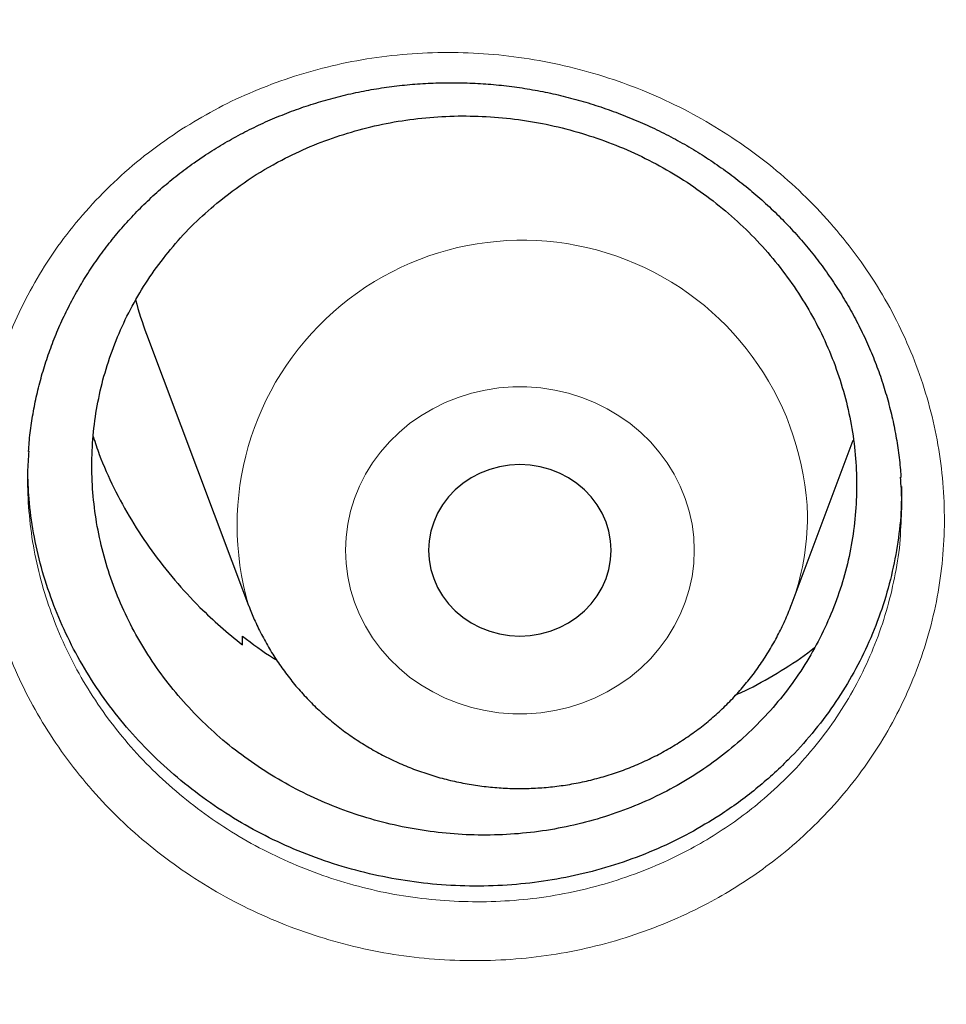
# Model space of a CAD drawing. Header units: millimetres. Extents: x 8 to 949, y 12 to 889.
# Tile 395 of 556: x 604.01 to 608.07, y 846.02 to 850.33. Entities that reach past the tile are written whole.
import ezdxf

# ---------------------------------------------------------------- set-up
doc = ezdxf.new("R2010")
doc.units = ezdxf.units.MM

msp = doc.modelspace()

# ---------------------------------------------------------------- linework, layer by layer
at = {"color": 7, "linetype": 'Continuous', "lineweight": 30}
for p, q in [((604.5657, 848.9532), (605.0127, 847.7649)), ((607.3889, 847.7649), (607.6611, 848.4885)), ((605.0127, 847.7649), (605.0136, 847.7627)), ((604.9853, 847.593), (604.9865, 847.6304))]:
    msp.add_line(p, q, dxfattribs=at)
at = {"color": 252, "linetype": 'Continuous', "lineweight": 0, "flags": 128}
msp.add_lwpolyline([(606.9645, 848.0064), (606.962, 848.0641), (606.9546, 848.1213), (606.9423, 848.1779), (606.9252, 848.2333), (606.9033, 848.2872), (606.877, 848.3394), (606.8462, 848.3893), (606.8113, 848.4368), (606.7724, 848.4815), (606.7298, 848.5231), (606.6838, 848.5614), (606.6346, 848.596), (606.5826, 848.6269), (606.5282, 848.6537), (606.4716, 848.6763), (606.4133, 848.6946), (606.3536, 848.7084), (606.2929, 848.7176), (606.2316, 848.7223), (606.1701, 848.7223), (606.1088, 848.7176), (606.0481, 848.7084), (605.9883, 848.6946), (605.93, 848.6763), (605.8734, 848.6537), (605.819, 848.6269), (605.767, 848.596), (605.7178, 848.5614), (605.6718, 848.5231), (605.6292, 848.4815), (605.5903, 848.4368), (605.5554, 848.3893), (605.5246, 848.3394), (605.4983, 848.2872), (605.4765, 848.2333), (605.4594, 848.1779), (605.4471, 848.1213), (605.4396, 848.0641), (605.4372, 848.0064), (605.4396, 847.9488), (605.4471, 847.8915), (605.4594, 847.835), (605.4765, 847.7795), (605.4983, 847.7256), (605.5246, 847.6735), (605.5554, 847.6235), (605.5903, 847.576), (605.6292, 847.5313), (605.6718, 847.4897), (605.7178, 847.4514), (605.767, 847.4168), (605.819, 847.3859), (605.8734, 847.3591), (605.93, 847.3365), (605.9883, 847.3182), (606.0481, 847.3044), (606.1088, 847.2952), (606.1701, 847.2905), (606.2316, 847.2905), (606.2929, 847.2952), (606.3536, 847.3044), (606.4133, 847.3182), (606.4716, 847.3365), (606.5282, 847.3591), (606.5826, 847.3859), (606.6346, 847.4168), (606.6838, 847.4514), (606.7298, 847.4897), (606.7724, 847.5313), (606.8113, 847.576), (606.8462, 847.6235), (606.877, 847.6735), (606.9033, 847.7256), (606.9252, 847.7795), (606.9423, 847.835), (606.9546, 847.8915), (606.962, 847.9488), (606.9645, 848.0064)], dxfattribs=at)
at = {"color": 7, "linetype": 'Continuous', "lineweight": 30, "flags": 128}
msp.add_lwpolyline([(606.6008, 848.0064), (606.5983, 848.0484), (606.5908, 848.0899), (606.5784, 848.1304), (606.5612, 848.1692), (606.5395, 848.2061), (606.5135, 848.2404), (606.4837, 848.2718), (606.4502, 848.2998), (606.4136, 848.3242), (606.3744, 848.3445), (606.3329, 848.3606), (606.2898, 848.3723), (606.2456, 848.3793), (606.2008, 848.3817), (606.156, 848.3793), (606.1118, 848.3723), (606.0687, 848.3606), (606.0273, 848.3445), (605.988, 848.3242), (605.9514, 848.2998), (605.918, 848.2718), (605.8881, 848.2404), (605.8621, 848.2061), (605.8404, 848.1692), (605.8233, 848.1304), (605.8108, 848.0899), (605.8033, 848.0484), (605.8008, 848.0064), (605.8033, 847.9644), (605.8108, 847.9229), (605.8233, 847.8825), (605.8404, 847.8436), (605.8621, 847.8068), (605.8881, 847.7724), (605.918, 847.7411), (605.9514, 847.713), (605.988, 847.6887), (606.0273, 847.6683), (606.0687, 847.6522), (606.1118, 847.6405), (606.156, 847.6335), (606.2008, 847.6311), (606.2456, 847.6335), (606.2898, 847.6405), (606.3329, 847.6522), (606.3744, 847.6683), (606.4136, 847.6887), (606.4502, 847.713), (606.4837, 847.7411), (606.5135, 847.7724), (606.5395, 847.8068), (606.5612, 847.8436), (606.5784, 847.8825), (606.5908, 847.9229), (606.5983, 847.9644), (606.6008, 848.0064)], dxfattribs=at)
at = {"color": 252, "linetype": 'Continuous', "lineweight": 0}
for centre, radius, start, end in [((606.212, 848.1155), 1.2495, 1.9682, 196.2926), ((606.3434, 848.1591), 1.1173, 339.4144, 359.9626)]:
    msp.add_arc(centre, radius, start, end, dxfattribs=at)
at = {"color": 7, "linetype": 'Continuous', "lineweight": 30}
msp.add_arc((606.0185, 849.4999), 1.5522, 194.784, 200.6225, dxfattribs=at)
at = {"color": 252, "linetype": 'Continuous', "lineweight": 0}
for points, knots in [([(628.0008, 880.2977), (627.5042, 880.2918), (626.5111, 880.2799), (625.0242, 880.1843), (623.5431, 880.0318), (622.0707, 879.8172), (620.6184, 879.544), (619.1888, 879.2136), (617.7842, 878.828), (616.3987, 878.3858), (615.0266, 877.8848), (613.6709, 877.3249), (612.3348, 876.706), (611.0291, 876.0325), (609.7561, 875.3058), (608.5258, 874.5319), (607.3398, 873.7134), (606.1995, 872.8528), (605.0998, 871.9468), (604.0365, 870.9914), (603.0124, 869.9874), (602.0305, 868.9358), (601.0988, 867.8448), (600.2192, 866.7164), (599.3982, 865.5597), (598.6363, 864.3776), (597.9338, 863.1732), (597.2873, 861.9413), (596.6947, 860.6768), (596.1581, 859.3816), (595.6798, 858.0575), (595.2641, 856.715), (594.9117, 855.3567), (594.625, 853.9933), (594.4032, 852.6277), (594.2455, 851.2627), (594.1508, 849.8925), (594.119, 848.5115), (594.1515, 847.1222), (594.2498, 845.7272), (594.4133, 844.3376), (594.6418, 842.9562), (594.933, 841.5936), (595.2851, 840.2524), (595.6962, 838.9346), (596.1675, 837.6347), (596.7015, 836.3474), (597.2982, 835.0755), (597.958, 833.822), (598.6759, 832.597), (599.4504, 831.4027), (600.2753, 830.2484), (601.1477, 829.1357), (602.065, 828.0658), (603.0306, 827.0341), (604.049, 826.0365), (605.1191, 825.0757), (606.24, 824.1545), (607.4029, 823.2804), (608.6056, 822.4551), (609.8385, 821.6849), (611.0984, 820.9701), (612.3822, 820.311), (613.6952, 819.7045), (615.043, 819.1484), (616.4236, 818.645), (617.8348, 818.1963), (619.2658, 817.8063), (620.7136, 817.4757), (622.1668, 817.2067), (623.6223, 816.9986), (625.0773, 816.8507), (626.5377, 816.7618), (628.0097, 816.7319), (629.4905, 816.7625), (630.9774, 816.8546), (632.4585, 817.008), (633.9309, 817.2224), (635.3833, 817.4957), (636.8129, 817.826), (638.2174, 818.2117), (639.6029, 818.6539), (640.975, 819.1548), (642.3307, 819.7147), (643.6668, 820.3337), (644.9726, 821.0072), (646.2455, 821.7339), (647.4758, 822.5078), (648.6618, 823.3263), (649.8022, 824.1869), (650.9018, 825.0928), (651.9652, 826.0483), (652.9893, 827.0523), (653.9712, 828.1038), (654.9028, 829.1949), (655.7825, 830.3233), (656.6035, 831.48), (657.3653, 832.662), (658.0678, 833.8665), (658.7143, 835.0983), (659.307, 836.3628), (659.8436, 837.6581), (660.3218, 838.9821), (660.7375, 840.3246), (661.0899, 841.683), (661.3766, 843.0464), (661.5984, 844.412), (661.7561, 845.777), (661.8509, 847.1471), (661.8827, 848.5281), (661.8501, 849.9175), (661.7519, 851.3124), (661.5883, 852.702), (661.3599, 854.0835), (661.0686, 855.446), (660.7165, 856.7873), (660.3054, 858.105), (659.8341, 859.4049), (659.3002, 860.6922), (658.7034, 861.9641), (658.0436, 863.2176), (657.3258, 864.4427), (656.5512, 865.637), (655.7263, 866.7912), (654.8539, 867.904), (653.9367, 868.9738), (652.971, 870.0055), (651.9526, 871.0032), (650.8825, 871.964), (649.7616, 872.8852), (648.5987, 873.7593), (647.396, 874.5845), (646.1631, 875.3548), (644.9032, 876.0696), (643.6194, 876.7287), (642.3064, 877.3352), (640.9586, 877.8912), (639.578, 878.3947), (638.1668, 878.8433), (636.7358, 879.2334), (635.288, 879.564), (633.8348, 879.8329), (632.3793, 880.0412), (630.9243, 880.1883), (629.4639, 880.2805), (628.4885, 880.292), (628.0008, 880.2977)], [0, 0, 0, 0, 0.007, 0.014, 0.021, 0.028, 0.035, 0.041875, 0.04875, 0.055625, 0.0625, 0.0695, 0.0765, 0.0835, 0.0905, 0.0975, 0.104375, 0.11125, 0.118125, 0.125, 0.132, 0.139, 0.146, 0.153, 0.16, 0.166875, 0.17375, 0.180625, 0.1875, 0.1945, 0.2015, 0.2085, 0.2155, 0.2225, 0.229375, 0.23625, 0.243125, 0.25, 0.257, 0.264, 0.271, 0.278, 0.285, 0.291875, 0.29875, 0.305625, 0.3125, 0.3195, 0.3265, 0.3335, 0.3405, 0.3475, 0.354375, 0.36125, 0.368125, 0.375, 0.382, 0.389, 0.396, 0.403, 0.41, 0.416875, 0.42375, 0.430625, 0.4375, 0.4445, 0.4515, 0.4585, 0.4655, 0.4725, 0.479375, 0.48625, 0.493125, 0.5, 0.507, 0.514, 0.521, 0.528, 0.535, 0.541875, 0.54875, 0.555625, 0.5625, 0.5695, 0.5765, 0.5835, 0.5905, 0.5975, 0.604375, 0.61125, 0.618125, 0.625, 0.632, 0.639, 0.646, 0.653, 0.66, 0.666875, 0.67375, 0.680625, 0.6875, 0.6945, 0.7015, 0.7085, 0.7155, 0.7225, 0.729375, 0.73625, 0.743125, 0.75, 0.757, 0.764, 0.771, 0.778, 0.785, 0.791875, 0.79875, 0.805625, 0.8125, 0.8195, 0.8265, 0.8335, 0.8405, 0.8475, 0.854375, 0.86125, 0.868125, 0.875, 0.882, 0.889, 0.896, 0.903, 0.91, 0.916875, 0.92375, 0.930625, 0.9375, 0.9445, 0.9515, 0.9585, 0.9655, 0.9725, 0.979375, 0.98625, 0.993125, 1, 1, 1, 1]), ([(604.7189, 849.8507), (604.7665, 849.8797), (604.8618, 849.9377), (605.0142, 850.0102), (605.1721, 850.0716), (605.3371, 850.121), (605.5082, 850.1575), (605.6847, 850.1805), (605.863, 850.1896), (606.0416, 850.1845), (606.2195, 850.165), (606.3955, 850.1315), (606.5683, 850.0845), (606.7367, 850.0242), (606.8995, 849.9505), (607.0558, 849.8642), (607.2042, 849.7662), (607.3434, 849.6572), (607.4722, 849.5377), (607.5903, 849.4088), (607.6968, 849.2715), (607.791, 849.1266), (607.8717, 848.9748), (607.9389, 848.8172), (607.9921, 848.6552), (608.0306, 848.4904), (608.0539, 848.3236), (608.0624, 848.1559), (608.0561, 847.9885), (608.0349, 847.8226), (607.9985, 847.6595), (607.9475, 847.4998), (607.8824, 847.3451), (607.8038, 847.1966), (607.7116, 847.0555), (607.607, 846.9223), (607.4907, 846.7981), (607.3711, 846.6906), (607.2508, 846.5986), (607.1323, 846.5204), (606.9989, 846.445), (606.8496, 846.3752), (606.6839, 846.3138), (606.5131, 846.2658), (606.3386, 846.2318), (606.1615, 846.2123), (605.983, 846.2067), (605.8041, 846.2152), (605.6263, 846.2377), (605.4507, 846.2745), (605.2782, 846.3252), (605.1104, 846.3891), (604.9489, 846.4658), (604.7949, 846.555), (604.649, 846.6558), (604.5122, 846.7674), (604.3856, 846.8891), (604.2704, 847.0203), (604.1669, 847.1601), (604.0758, 847.3072), (603.9981, 847.4604), (603.9347, 847.6189), (603.8854, 847.7815), (603.8506, 847.9471), (603.8306, 848.1142), (603.826, 848.2819), (603.8362, 848.4491), (603.8613, 848.6146), (603.9011, 848.7768), (603.9556, 848.9348), (604.0241, 849.0877), (604.1058, 849.2344), (604.2018, 849.3754), (604.3121, 849.5092), (604.4363, 849.6347), (604.5712, 849.7504), (604.6697, 849.8173), (604.7189, 849.8507)], [0, 0, 0, 0, 0.01295, 0.025944, 0.038937, 0.051888, 0.065306, 0.078772, 0.092239, 0.105657, 0.119061, 0.132513, 0.145966, 0.159371, 0.172805, 0.186287, 0.199769, 0.213203, 0.226588, 0.240021, 0.253454, 0.266839, 0.280251, 0.293712, 0.307173, 0.320585, 0.333954, 0.347371, 0.360788, 0.374156, 0.387547, 0.400985, 0.414423, 0.427813, 0.44119, 0.454616, 0.468041, 0.481419, 0.492444, 0.503481, 0.514505, 0.527985, 0.541514, 0.555041, 0.568519, 0.581937, 0.595403, 0.608868, 0.622286, 0.63574, 0.649243, 0.662746, 0.6762, 0.689604, 0.703056, 0.716507, 0.729911, 0.743325, 0.756786, 0.770247, 0.78366, 0.797048, 0.810483, 0.823918, 0.837306, 0.850684, 0.864111, 0.877537, 0.890916, 0.904273, 0.917677, 0.931081, 0.944437, 0.958301, 0.972219, 0.986136, 1, 1, 1, 1]), ([(604.0488, 848.1963), (604.0538, 848.1459), (604.064, 848.0449), (604.0963, 847.895), (604.1407, 847.7477), (604.1981, 847.6041), (604.2684, 847.4653), (604.3508, 847.332), (604.4445, 847.2052), (604.5488, 847.0861), (604.6633, 846.9757), (604.7871, 846.8744), (604.9191, 846.7828), (605.0585, 846.7017), (605.2046, 846.632), (605.3564, 846.5738), (605.5124, 846.5275), (605.6713, 846.4937), (605.8322, 846.473), (605.994, 846.4649), (606.1556, 846.4695), (606.3158, 846.4867), (606.4737, 846.5171), (606.6283, 846.5601), (606.7781, 846.6153), (606.9132, 846.6781), (607.0339, 846.7459), (607.1411, 846.8164), (607.2499, 846.8993), (607.3581, 846.9963), (607.4633, 847.1085), (607.558, 847.2287), (607.6414, 847.3563), (607.7126, 847.4904), (607.7714, 847.6303), (607.8178, 847.7746), (607.8498, 847.9223), (607.8662, 848.0293), (607.8681, 848.0869), (607.8683, 848.0942)], [0, 0, 0, 0, 0.027979, 0.056058, 0.084138, 0.112117, 0.14015, 0.168284, 0.196418, 0.224452, 0.252469, 0.280586, 0.308703, 0.33672, 0.364839, 0.39306, 0.42128, 0.449399, 0.47745, 0.505602, 0.533754, 0.561807, 0.589979, 0.618254, 0.646531, 0.674707, 0.697741, 0.720803, 0.743838, 0.771799, 0.799859, 0.82792, 0.855881, 0.883865, 0.91195, 0.940035, 0.968019, 0.995962, 1, 1, 1, 1])]:
    msp.add_open_spline(points, degree=3, knots=knots, dxfattribs=at)
at = {"color": 7, "linetype": 'Continuous', "lineweight": 30}
for points, knots in [([(593.1495, 851.204), (593.1478, 851.1811), (593.1443, 851.1328), (593.1392, 851.0565), (593.1335, 850.9687), (593.1272, 850.8686), (593.1203, 850.7562), (593.1133, 850.635), (593.1062, 850.5043), (593.0993, 850.3651), (593.0927, 850.2174), (593.0856, 850.0397), (593.0785, 849.8295), (593.0721, 849.5844), (593.0675, 849.3231), (593.065, 849.0455), (593.0651, 848.7519), (593.0683, 848.4421), (593.0751, 848.1161), (593.0845, 847.8191), (593.0953, 847.5548), (593.106, 847.3317), (593.1181, 847.1144), (593.1309, 846.909), (593.1444, 846.7128), (593.1583, 846.5266), (593.1726, 846.3508), (593.1866, 846.1894), (593.2, 846.0424), (593.2128, 845.9099), (593.2244, 845.7936), (593.2349, 845.6929), (593.244, 845.6075), (593.252, 845.5348), (593.2587, 845.4748), (593.2637, 845.4305), (593.2672, 845.3994), (593.27, 845.3756), (593.2731, 845.3491), (593.2771, 845.315), (593.282, 845.2729), (593.2879, 845.2237), (593.2957, 845.1596), (593.3057, 845.0787), (593.3184, 844.9791), (593.333, 844.8674), (593.3502, 844.7386), (593.3706, 844.5923), (593.3937, 844.4316), (593.4186, 844.2654), (593.4444, 844.0986), (593.4711, 843.9323), (593.4986, 843.7666), (593.527, 843.6015), (593.5768, 843.3201), (593.6514, 842.9244), (593.7522, 842.4342), (593.8568, 841.9634), (593.965, 841.5077), (594.0823, 841.0451), (594.1901, 840.6457), (594.2849, 840.3108), (594.3635, 840.042), (594.4453, 839.7713), (594.5183, 839.5375), (594.5794, 839.3465), (594.6257, 839.2043), (594.6673, 839.0784), (594.7041, 838.9687), (594.7357, 838.8753), (594.7621, 838.798), (594.7833, 838.7365), (594.802, 838.6826), (594.822, 838.6252), (594.8468, 838.5544), (594.8776, 838.4674), (594.9143, 838.3647), (594.9572, 838.246), (595.0051, 838.1154), (595.0577, 837.9738), (595.115, 837.822), (595.1783, 837.6568), (595.248, 837.4783), (595.3318, 837.2675), (595.4278, 837.0312), (595.534, 836.7767), (595.6508, 836.5031), (595.7781, 836.2129), (595.9157, 835.9083), (596.0508, 835.6175), (596.1837, 835.3385), (596.314, 835.0715), (596.4414, 834.8165), (596.5646, 834.5753), (596.6831, 834.3478), (596.7968, 834.1337), (596.9052, 833.933), (597.0937, 833.5899), (597.3713, 833.1016), (597.6485, 832.639), (597.829, 832.3468), (597.9062, 832.223), (597.9841, 832.0993), (598.0626, 831.9759), (598.1418, 831.8526), (598.2217, 831.7295), (598.301, 831.6086), (598.3719, 831.5013), (598.432, 831.4113), (598.4797, 831.3402), (598.5201, 831.2803), (598.5532, 831.2315), (598.5788, 831.1938), (598.6003, 831.1623), (598.6221, 831.1303), (598.6487, 831.0914), (598.6843, 831.0397), (598.7297, 830.974), (598.7859, 830.893), (598.8512, 830.7996), (598.9257, 830.6939), (599.0096, 830.5759), (599.098, 830.4527), (599.1901, 830.3257), (599.2852, 830.1958), (599.3878, 830.0572), (599.4979, 829.9101), (599.6157, 829.7545), (599.741, 829.5911), (599.9074, 829.377), (600.1117, 829.119), (600.3514, 828.8234), (600.5977, 828.5265), (600.8504, 828.2292), (601.1087, 827.9324), (601.3612, 827.649), (601.6075, 827.3786), (601.8472, 827.1211), (602.0759, 826.8805), (602.2932, 826.6562), (602.4993, 826.4473), (602.6983, 826.2489), (602.89, 826.0609), (603.0909, 825.867), (603.3016, 825.6671), (603.5263, 825.4577), (603.7524, 825.2509), (603.9838, 825.0429), (604.2207, 824.8341), (604.4631, 824.6243), (604.7041, 824.4198), (604.9434, 824.2205), (605.1805, 824.0264), (605.4225, 823.832), (605.6694, 823.6374), (605.9206, 823.443), (606.1427, 823.2744), (606.3289, 823.1352), (606.4731, 823.0287), (606.6023, 822.9341), (606.7166, 822.8513), (606.8067, 822.7865), (606.8753, 822.7374), (606.9251, 822.702), (606.9661, 822.6728), (606.998, 822.6502), (607.0255, 822.6308), (607.0597, 822.6067), (607.1077, 822.573), (607.1719, 822.528), (607.2496, 822.4739), (607.3408, 822.4108), (607.4457, 822.3388), (607.5643, 822.2579), (607.6969, 822.1685), (607.91, 822.0261), (608.2023, 821.8344), (608.5724, 821.5983), (608.9502, 821.3638), (609.3355, 821.1313), (609.7283, 820.9011), (610.1286, 820.6733), (610.5365, 820.4482), (610.9883, 820.2065), (611.4859, 819.9499), (612.0313, 819.6802), (612.5873, 819.417), (613.1497, 819.1625), (613.752, 818.9024), (614.3916, 818.6404), (615.0681, 818.3792), (615.7421, 818.1345), (616.4128, 817.9058), (617.0798, 817.6927), (617.7304, 817.4985), (618.364, 817.3219), (618.9805, 817.1615), (619.5939, 817.0132), (620.2063, 816.876), (620.8761, 816.7379), (621.6048, 816.6022), (622.3928, 816.4728), (623.1837, 816.3604), (623.9771, 816.2649), (624.7679, 816.187), (625.5556, 816.1263), (626.3398, 816.0825), (627.1248, 816.0554), (627.9151, 816.045), (628.7102, 816.0517), (629.5096, 816.0758), (630.3082, 816.1173), (631.1057, 816.1759), (631.8967, 816.2512), (632.6812, 816.3428), (633.4594, 816.4504), (634.2368, 816.5746), (635.0185, 816.7165), (635.8041, 816.8767), (636.5931, 817.0556), (637.3805, 817.2524), (638.1657, 817.4672), (638.892, 817.6833), (639.5604, 817.8968), (640.1739, 818.1049), (640.7903, 818.3263), (641.4115, 818.5625), (642.0179, 818.8061), (642.6091, 819.0562), (643.1847, 819.3115), (643.7629, 819.5805), (644.3434, 819.8632), (644.9258, 820.16), (645.5097, 820.4713), (645.9836, 820.7353), (646.3463, 820.944), (646.5946, 821.0895), (646.8327, 821.2317), (647.0596, 821.3695), (647.2753, 821.5027), (647.4799, 821.631), (647.6796, 821.7581), (647.8736, 821.8834), (648.0614, 822.0064), (648.2365, 822.1227), (648.3989, 822.2319), (648.5332, 822.3232), (648.6418, 822.3978), (648.7273, 822.4568), (648.8073, 822.5124), (648.8794, 822.5628), (648.9415, 822.6064), (648.9916, 822.6418), (649.0335, 822.6714), (649.0748, 822.7007), (649.1227, 822.7348), (649.1801, 822.7759), (649.2457, 822.823), (649.3181, 822.8753), (649.4126, 822.9438), (649.5317, 823.031), (649.678, 823.1391), (649.8382, 823.2589), (650.0121, 823.3906), (650.1996, 823.5345), (650.4003, 823.6909), (650.6141, 823.86), (650.8404, 824.0422), (651.0792, 824.2377), (651.3299, 824.447), (651.5886, 824.6673), (651.8487, 824.8934), (652.104, 825.1198), (652.3815, 825.371), (652.6789, 825.6466), (652.9937, 825.946), (653.295, 826.24), (653.5906, 826.5357), (653.8799, 826.8323), (654.1624, 827.1293), (654.4308, 827.4184), (654.6855, 827.6991), (654.9269, 827.9712), (655.1701, 828.2512), (655.4202, 828.5458), (655.6823, 828.8623), (655.9472, 829.1904), (656.2259, 829.5448), (656.5178, 829.927), (656.745, 830.234), (656.8984, 830.4456), (656.976, 830.5535), (657.0491, 830.656), (657.1155, 830.75), (657.175, 830.8347), (657.2278, 830.9103), (657.2738, 830.9766), (657.3131, 831.0336), (657.3459, 831.0812), (657.3721, 831.1195), (657.3937, 831.151), (657.4159, 831.1836), (657.4431, 831.2236), (657.4775, 831.2743), (657.5177, 831.3339), (657.5702, 831.4121), (657.6364, 831.5114), (657.7176, 831.6344), (657.8085, 831.7734), (657.9087, 831.9284), (658.018, 832.0998), (658.1335, 832.2836), (658.2548, 832.4794), (658.381, 832.6866), (658.5124, 832.9061), (658.6449, 833.1315), (658.8074, 833.4132), (658.9942, 833.7455), (659.2013, 834.1258), (659.3953, 834.4936), (659.5767, 834.8484), (659.7461, 835.1899), (659.9039, 835.5179), (660.0509, 835.832), (660.1889, 836.1357), (660.3221, 836.4368), (660.4679, 836.7762), (660.6276, 837.1609), (660.7998, 837.5935), (660.9268, 837.9271), (661.0101, 838.1524), (661.0493, 838.2597), (661.0843, 838.3565), (661.1148, 838.4416), (661.1408, 838.5149), (661.1634, 838.5789), (661.182, 838.6321), (661.1969, 838.6747), (661.2095, 838.7111), (661.2242, 838.7536), (661.2434, 838.8095), (661.2672, 838.8791), (661.2943, 838.959), (661.3244, 839.049), (661.3577, 839.149), (661.3966, 839.2676), (661.4414, 839.4063), (661.4924, 839.5667), (661.547, 839.7417), (661.6049, 839.9317), (661.6655, 840.1351), (661.7276, 840.3491), (661.7897, 840.5688), (661.8505, 840.7903), (661.9493, 841.1605), (662.0795, 841.679), (662.2316, 842.3461), (662.3443, 842.8947), (662.4255, 843.3245), (662.4806, 843.6334), (662.5311, 843.9341), (662.5767, 844.2217), (662.6127, 844.4632), (662.6408, 844.6616), (662.6624, 844.82), (662.6824, 844.972), (662.6977, 845.0935), (662.7088, 845.183), (662.7155, 845.239), (662.7209, 845.2842), (662.725, 845.3185), (662.7279, 845.3432), (662.7309, 845.3689), (662.7349, 845.404), (662.7408, 845.4558), (662.7483, 845.5225), (662.7573, 845.6042), (662.7676, 845.7008), (662.7791, 845.8124), (662.7965, 845.9877), (662.8186, 846.2262), (662.8437, 846.5276), (662.8667, 846.8426), (662.8872, 847.1711), (662.9049, 847.5133), (662.9198, 847.884), (662.9309, 848.2845), (662.9368, 848.7159), (662.9366, 849.0809), (662.9333, 849.3709), (662.9296, 849.5768), (662.9247, 849.7725), (662.919, 849.9573), (662.9122, 850.1455), (662.9041, 850.3347), (662.8949, 850.5229), (662.8856, 850.6933), (662.8765, 850.8459), (662.8678, 850.9809), (662.8599, 851.0981), (662.8545, 851.1707), (662.8521, 851.204)], [0, 0, 0, 0, 0.0006002, 0.0012692, 0.0020128, 0.0029471, 0.0039857, 0.0051204, 0.0063345, 0.0076279, 0.0090004, 0.0104521, 0.0125774, 0.0148526, 0.0172774, 0.019852, 0.0225763, 0.0254503, 0.028474, 0.0316474, 0.0337187, 0.0358343, 0.0378624, 0.0397716, 0.041562, 0.0433311, 0.0449665, 0.0464683, 0.0478364, 0.0490709, 0.0501717, 0.0510871, 0.0518838, 0.0525616, 0.0531206, 0.0535608, 0.0538025, 0.05399, 0.0542257, 0.0545453, 0.0549432, 0.0554026, 0.0559226, 0.0567366, 0.0576652, 0.0587083, 0.0598661, 0.0612713, 0.0628076, 0.0643726, 0.0659334, 0.06749, 0.0690425, 0.0705908, 0.072135, 0.0769608, 0.0817456, 0.085991, 0.0903009, 0.0946998, 0.0991878, 0.1017399, 0.10432, 0.1069279, 0.1095552, 0.1110888, 0.1124659, 0.1136867, 0.1147511, 0.115659, 0.1164105, 0.1170057, 0.1174557, 0.1179854, 0.1186824, 0.1195285, 0.1205322, 0.1216936, 0.1230126, 0.1243708, 0.1258634, 0.1274905, 0.129252, 0.131148, 0.1337463, 0.1362828, 0.138749, 0.1419418, 0.1450086, 0.1479493, 0.1507639, 0.153506, 0.1561169, 0.1585965, 0.1609449, 0.163162, 0.165248, 0.167204, 0.1739014, 0.1806415, 0.1819705, 0.1833011, 0.1846334, 0.1859673, 0.1873028, 0.18864, 0.1899788, 0.191253, 0.1921547, 0.1929346, 0.1935927, 0.194129, 0.1945435, 0.1948386, 0.1951701, 0.1955992, 0.1961266, 0.1968834, 0.1977802, 0.1988171, 0.1999941, 0.2013111, 0.2027682, 0.2041286, 0.2055919, 0.2071581, 0.2088271, 0.210599, 0.2124738, 0.2144343, 0.2179813, 0.2214295, 0.2247789, 0.228465, 0.2320236, 0.2354546, 0.238758, 0.2419339, 0.2449822, 0.2477396, 0.2503836, 0.2529143, 0.2553317, 0.2576358, 0.260453, 0.2631667, 0.2659194, 0.2687131, 0.2715477, 0.2744232, 0.2773397, 0.2800492, 0.282793, 0.2855713, 0.2883841, 0.2912312, 0.29409, 0.2958607, 0.2974611, 0.2988911, 0.3001508, 0.3012402, 0.3018613, 0.3024093, 0.3028744, 0.303208, 0.303456, 0.3037747, 0.3043282, 0.305027, 0.3058709, 0.30686, 0.3079943, 0.3092737, 0.3106983, 0.3122681, 0.3161242, 0.3200332, 0.3239867, 0.3279846, 0.3320268, 0.3361135, 0.3402445, 0.34442, 0.3497321, 0.3551143, 0.3605666, 0.3660438, 0.3714685, 0.377935, 0.3843236, 0.3906338, 0.3968658, 0.4030197, 0.4090954, 0.4147526, 0.4203403, 0.4258591, 0.4313502, 0.4368411, 0.4438295, 0.4508178, 0.4578059, 0.4647939, 0.4717817, 0.4786447, 0.4855076, 0.4923705, 0.4992336, 0.5062215, 0.5132092, 0.5201969, 0.5271846, 0.5341724, 0.5410356, 0.5479014, 0.5547886, 0.5617012, 0.5687655, 0.5758562, 0.582973, 0.5901162, 0.5972856, 0.6029372, 0.6086155, 0.6143768, 0.6202297, 0.626174, 0.6316572, 0.6372159, 0.6428503, 0.6485603, 0.654346, 0.6602074, 0.6661445, 0.6687788, 0.6713477, 0.6738114, 0.67617, 0.6784235, 0.6805718, 0.6826149, 0.6847409, 0.6867397, 0.6886111, 0.6903554, 0.6919723, 0.692952, 0.6938783, 0.6947512, 0.6955563, 0.6962348, 0.6967805, 0.6971966, 0.6976092, 0.6981338, 0.6987706, 0.6994986, 0.7002961, 0.701163, 0.7026244, 0.7042486, 0.7060355, 0.7079852, 0.7100976, 0.7123729, 0.7148108, 0.7174116, 0.7201752, 0.7231016, 0.7261903, 0.7293146, 0.7323771, 0.7353776, 0.7394022, 0.7433096, 0.7470999, 0.7507729, 0.7546078, 0.758306, 0.7618675, 0.7652924, 0.7685806, 0.7717322, 0.775356, 0.7790751, 0.7828975, 0.7868235, 0.7913434, 0.7959931, 0.7972324, 0.7984694, 0.7996199, 0.8006663, 0.8016087, 0.8024471, 0.8031814, 0.8038116, 0.8043378, 0.80476, 0.8050781, 0.8053807, 0.8058366, 0.8063989, 0.8070547, 0.8078005, 0.8089725, 0.8103147, 0.811827, 0.8135094, 0.815362, 0.8173847, 0.8194477, 0.821662, 0.8240275, 0.8264501, 0.8288238, 0.8329408, 0.8369017, 0.8407065, 0.8443552, 0.8478478, 0.8511843, 0.8543646, 0.8573888, 0.8603672, 0.863429, 0.8675652, 0.8718449, 0.8762683, 0.8774111, 0.8784742, 0.8794215, 0.880253, 0.8809687, 0.8815687, 0.8821271, 0.8825246, 0.8828148, 0.8831907, 0.8837666, 0.8844458, 0.8852221, 0.8860955, 0.887066, 0.8881336, 0.8895429, 0.891092, 0.892781, 0.8946098, 0.8965785, 0.8986477, 0.9007711, 0.9028889, 0.9050009, 0.9113659, 0.9176783, 0.923938, 0.9268708, 0.9297918, 0.9326291, 0.935319, 0.9378617, 0.9393998, 0.9408785, 0.9422978, 0.9436549, 0.9442793, 0.944802, 0.9452231, 0.9455425, 0.9457603, 0.9459166, 0.9462603, 0.9467431, 0.9473651, 0.9481263, 0.9490266, 0.9500661, 0.9512448, 0.9539234, 0.9567268, 0.9596548, 0.9627074, 0.9658846, 0.9691864, 0.9730323, 0.9770346, 0.9811932, 0.9831925, 0.9851078, 0.9869197, 0.9886283, 0.9902336, 0.9921313, 0.9938611, 0.9954232, 0.9968178, 0.9980451, 0.9991056, 1, 1, 1, 1]), ([(604.8242, 849.7385), (604.8367, 849.7465), (604.8739, 849.7707), (604.9376, 849.8083), (605.0162, 849.85), (605.097, 849.888), (605.1797, 849.9223), (605.2642, 849.9528), (605.3504, 849.9795), (605.4382, 850.0023), (605.5271, 850.0211), (605.6169, 850.0359), (605.7073, 850.0465), (605.7984, 850.0531), (605.89, 850.0557), (605.982, 850.0542), (606.0739, 850.0485), (606.1653, 850.0388), (606.256, 850.0251), (606.3457, 850.0073), (606.4345, 849.9856), (606.5226, 849.9598), (606.6098, 849.9301), (606.6957, 849.8965), (606.7799, 849.8592), (606.8619, 849.8184), (606.9414, 849.7743), (607.0182, 849.7268), (607.0928, 849.676), (607.1651, 849.6217), (607.2351, 849.5641), (607.3023, 849.5033), (607.3665, 849.4397), (607.4272, 849.3737), (607.4842, 849.3055), (607.5375, 849.2351), (607.5872, 849.1625), (607.6334, 849.0876), (607.676, 849.0105), (607.7148, 848.9315), (607.7495, 848.8509), (607.7801, 848.7691), (607.8065, 848.6864), (607.8284, 848.603), (607.8463, 848.5188), (607.8595, 848.4339), (607.8671, 848.3692), (607.869, 848.3328), (607.8694, 848.3251)], [0, 0, 0, 0, 0.011264, 0.033649, 0.055982, 0.078291, 0.100594, 0.122905, 0.145238, 0.167604, 0.190001, 0.212319, 0.234532, 0.256833, 0.279194, 0.301584, 0.323963, 0.346293, 0.368541, 0.390706, 0.412822, 0.435102, 0.457492, 0.479935, 0.502367, 0.524715, 0.546922, 0.56899, 0.591092, 0.613368, 0.635771, 0.658244, 0.680723, 0.70313, 0.725406, 0.747531, 0.769694, 0.792017, 0.814439, 0.836922, 0.859427, 0.881906, 0.904319, 0.926649, 0.948966, 0.971419, 0.993885, 1, 1, 1, 1]), ([(604.8736, 849.5273), (604.8396, 849.4977), (604.7716, 849.4382), (604.6804, 849.3388), (604.5978, 849.2329), (604.5254, 849.1207), (604.4637, 849.0027), (604.4128, 848.8799), (604.3731, 848.7533), (604.3449, 848.6239), (604.3288, 848.4923), (604.3244, 848.3595), (604.3319, 848.2266), (604.3511, 848.0945), (604.3823, 847.9642), (604.4249, 847.8364), (604.4787, 847.7121), (604.5431, 847.5923), (604.6181, 847.4778), (604.7029, 847.3694), (604.7969, 847.2676), (604.8992, 847.1735), (605.0096, 847.0879), (605.1272, 847.0109), (605.2508, 846.9433), (605.3796, 846.8855), (605.513, 846.8383), (605.65, 846.8015), (605.7894, 846.7756), (605.9302, 846.7607), (606.0716, 846.7572), (606.2126, 846.7649), (606.3521, 846.7836), (606.489, 846.8133), (606.6223, 846.8541), (606.7514, 846.9053), (606.8752, 846.9667), (606.9927, 847.0376), (607.103, 847.118), (607.2056, 847.207), (607.2997, 847.304), (607.3845, 847.4082), (607.4592, 847.5191), (607.5237, 847.6358), (607.5775, 847.7575), (607.6201, 847.8831), (607.6509, 848.0119), (607.6701, 848.1432), (607.6775, 848.2758), (607.6731, 848.4087), (607.6566, 848.541), (607.6283, 848.6719), (607.5886, 848.8005), (607.5377, 848.9257), (607.4757, 849.0466), (607.4032, 849.1625), (607.3209, 849.2727), (607.2293, 849.3761), (607.1288, 849.4719), (607.0202, 849.5598), (606.9044, 849.6392), (606.7824, 849.7092), (606.6547, 849.7692), (606.5222, 849.8191), (606.386, 849.8587), (606.2473, 849.8874), (606.1067, 849.9048), (605.9653, 849.9111), (605.8241, 849.9063), (605.6842, 849.8904), (605.5467, 849.8632), (605.4122, 849.8251), (605.2818, 849.7766), (605.1464, 849.7128), (605.0078, 849.6319), (604.9183, 849.5622), (604.8736, 849.5273)], [0, 0, 0, 0, 0.013396, 0.02684, 0.040284, 0.053681, 0.067077, 0.080521, 0.093966, 0.107362, 0.120754, 0.134194, 0.147633, 0.161025, 0.174415, 0.187852, 0.20129, 0.214679, 0.228071, 0.241511, 0.25495, 0.268342, 0.28174, 0.295185, 0.30863, 0.322028, 0.335432, 0.348883, 0.362335, 0.375739, 0.389148, 0.402604, 0.416061, 0.429469, 0.442879, 0.456336, 0.469793, 0.483202, 0.496608, 0.510062, 0.523516, 0.536921, 0.550321, 0.563768, 0.577216, 0.590615, 0.604008, 0.61745, 0.630891, 0.644284, 0.657674, 0.671112, 0.684549, 0.697939, 0.71133, 0.724768, 0.738207, 0.751598, 0.764993, 0.778436, 0.79188, 0.805275, 0.818677, 0.832127, 0.845577, 0.858979, 0.872386, 0.885842, 0.899297, 0.912704, 0.926114, 0.939572, 0.953029, 0.966439, 0.983219, 1, 1, 1, 1]), ([(604.0491, 848.4398), (604.0499, 848.4527), (604.0524, 848.494), (604.0613, 848.5631), (604.0757, 848.6467), (604.0946, 848.7296), (604.1178, 848.8117), (604.1453, 848.8929), (604.177, 848.9728), (604.2129, 849.0512), (604.2528, 849.1276), (604.2965, 849.2019), (604.3439, 849.2738), (604.395, 849.3433), (604.4497, 849.4104), (604.5079, 849.475), (604.5695, 849.5368), (604.6343, 849.5958), (604.7023, 849.6517), (604.7658, 849.6991), (604.8073, 849.7271), (604.8242, 849.7385)], [0, 0, 0, 0, 0.0249951, 0.0800563, 0.1347777, 0.1895627, 0.2446852, 0.3000162, 0.3554696, 0.4109554, 0.4663566, 0.5215887, 0.5766119, 0.6314568, 0.6865401, 0.7415924, 0.796635, 0.85169, 0.906781, 0.9619264, 1, 1, 1, 1]), ([(604.3323, 848.5044), (604.3408, 848.4782), (604.3657, 848.4018), (604.4212, 848.2793), (604.4977, 848.1382), (604.5869, 848.0032), (604.6872, 847.8751), (604.7891, 847.765), (604.8888, 847.671), (604.9531, 847.619), (604.9853, 847.593)], [0, 0, 0, 0, 0.074307, 0.216367, 0.358411, 0.500962, 0.643514, 0.785557, 0.892778, 1, 1, 1, 1]), ([(604.0503, 848.4414), (604.0478, 848.4102), (604.0414, 848.3288), (604.046, 848.2469), (604.0488, 848.1963)], [0, 0, 0, 0, 0.383309, 1, 1, 1, 1]), ([(607.0775, 846.8466), (607.0335, 846.8194), (606.9455, 846.7652), (606.8032, 846.6969), (606.6541, 846.6389), (606.4999, 846.5933), (606.3433, 846.5608), (606.1841, 846.5407), (606.0218, 846.5334), (605.859, 846.539), (605.6986, 846.5573), (605.5402, 846.5881), (605.3832, 846.6317), (605.2304, 846.6876), (605.0844, 846.7547), (604.9446, 846.8326), (604.8107, 846.9221), (604.6849, 847.0218), (604.5693, 847.13), (604.4633, 847.2466), (604.3671, 847.3722), (604.2823, 847.5047), (604.2104, 847.6418), (604.1506, 847.7836), (604.1032, 847.9308), (604.0694, 848.0809), (604.0491, 848.2241), (604.0464, 848.3165), (604.0452, 848.3591)], [0, 0, 0, 0, 0.03827, 0.076542, 0.115925, 0.155308, 0.19354, 0.231773, 0.271122, 0.310472, 0.348644, 0.386815, 0.426101, 0.465387, 0.503475, 0.541563, 0.580755, 0.619947, 0.658102, 0.696257, 0.735524, 0.774791, 0.812886, 0.850982, 0.890185, 0.929389, 0.967474, 1, 1, 1, 1]), ([(607.8683, 848.0942), (607.8711, 848.1374), (607.8759, 848.2148), (607.8705, 848.2924), (607.8681, 848.3266)], [0, 0, 0, 0, 0.558453, 1, 1, 1, 1]), ([(607.8722, 848.2866), (607.872, 848.2486), (607.8715, 848.1607), (607.8548, 848.024), (607.8252, 847.8763), (607.7814, 847.7305), (607.7245, 847.589), (607.6557, 847.4543), (607.5751, 847.3257), (607.4822, 847.2031), (607.3911, 847.1026), (607.3074, 847.0226), (607.2346, 846.9602), (607.1582, 846.9009), (607.1044, 846.8647), (607.0775, 846.8466)], [0, 0, 0, 0, 0.06696, 0.154723, 0.242486, 0.332799, 0.423112, 0.51082, 0.59853, 0.688781, 0.779032, 0.833973, 0.888914, 0.944457, 1, 1, 1, 1]), ([(605.0138, 847.7627), (605.0215, 847.743), (605.0381, 847.7007), (605.0683, 847.6381), (605.1034, 847.5746), (605.1425, 847.5132), (605.1852, 847.4542), (605.2315, 847.3977), (605.2812, 847.3439), (605.3342, 847.293), (605.3902, 847.2451), (605.4491, 847.2006), (605.5107, 847.1595), (605.5747, 847.1219), (605.6409, 847.088), (605.7092, 847.058), (605.7792, 847.0319), (605.8507, 847.0098), (605.9236, 846.9919), (605.9974, 846.9781), (606.0719, 846.9686), (606.147, 846.9634), (606.2223, 846.9625), (606.2975, 846.9659), (606.3724, 846.9735), (606.4468, 846.9855), (606.5202, 847.0017), (606.5926, 847.0221), (606.6635, 847.0467), (606.7329, 847.0752), (606.8003, 847.1077), (606.8656, 847.144), (606.9285, 847.1839), (606.9889, 847.2275), (607.0464, 847.2743), (607.1009, 847.3244), (607.1522, 847.3775), (607.2001, 847.4335), (607.2444, 847.492), (607.285, 847.553), (607.3218, 847.6162), (607.3543, 847.6814), (607.3767, 847.7316), (607.3869, 847.7604), (607.389, 847.7665)], [0, 0, 0, 0, 0.021113, 0.045104, 0.069118, 0.093158, 0.117226, 0.141324, 0.165454, 0.189616, 0.213812, 0.23804, 0.262302, 0.286594, 0.310917, 0.335268, 0.359645, 0.384047, 0.40847, 0.432913, 0.457373, 0.481847, 0.506331, 0.530824, 0.555322, 0.579821, 0.604319, 0.628811, 0.653295, 0.677769, 0.702227, 0.726668, 0.751088, 0.775484, 0.799853, 0.824194, 0.848503, 0.872779, 0.897021, 0.921228, 0.9454, 0.969538, 0.993642, 1, 1, 1, 1]), ([(604.9865, 847.6304), (605.0304, 847.5967), (605.0785, 847.5597), (605.1308, 847.5285), (605.1354, 847.5258)], [0, 0, 0, 0, 0.911551, 1, 1, 1, 1]), ([(607.1484, 847.3747), (607.1609, 847.3801), (607.2232, 847.4072), (607.3282, 847.4681), (607.4304, 847.5318), (607.4815, 847.5732), (607.4913, 847.5811)], [0, 0, 0, 0, 0.1004731, 0.5034303, 0.9049541, 1, 1, 1, 1]), ([(595.5592, 846.7631), (595.5601, 846.7485), (595.5679, 846.6155), (595.5868, 846.3643), (595.6163, 846.0096), (595.6506, 845.6552), (595.6892, 845.3012), (595.7323, 844.9476), (595.7797, 844.5945), (595.8315, 844.242), (595.8877, 843.8901), (595.9483, 843.5388), (596.0132, 843.1882), (596.0825, 842.8383), (596.1562, 842.4892), (596.2341, 842.141), (596.3164, 841.7936), (596.403, 841.4471), (596.4939, 841.1017), (596.5891, 840.7572), (596.6886, 840.4138), (596.7923, 840.0715), (596.9003, 839.7304), (597.0125, 839.3904), (597.1289, 839.0518), (597.2495, 838.7144), (597.3743, 838.3784), (597.5033, 838.0437), (597.6364, 837.7105), (597.7737, 837.3788), (597.915, 837.0486), (598.0605, 836.7199), (598.2101, 836.3929), (598.3637, 836.0675), (598.5213, 835.7439), (598.6829, 835.422), (598.8486, 835.1018), (599.0182, 834.7836), (599.1917, 834.4672), (599.3692, 834.1527), (599.5506, 833.8401), (599.7358, 833.5296), (599.9249, 833.2212), (600.1178, 832.9148), (600.3145, 832.6105), (600.515, 832.3085), (600.7192, 832.0086), (600.9271, 831.711), (601.1387, 831.4157), (601.354, 831.1228), (601.5729, 830.8322), (601.7954, 830.544), (602.0214, 830.2583), (602.251, 829.9751), (602.4841, 829.6944), (602.7207, 829.4162), (602.9607, 829.1407), (603.2042, 828.8679), (603.451, 828.5977), (603.7011, 828.3302), (603.9546, 828.0655), (604.2113, 827.8036), (604.4713, 827.5445), (604.7344, 827.2883), (605.0008, 827.035), (605.2702, 826.7846), (605.5428, 826.5372), (605.8184, 826.2928), (606.097, 826.0514), (606.3787, 825.8131), (606.6632, 825.5779), (606.9507, 825.3458), (607.241, 825.1169), (607.5342, 824.8912), (607.8301, 824.6687), (608.1288, 824.4494), (608.4302, 824.2335), (608.7343, 824.0208), (609.041, 823.8115), (609.3503, 823.6056), (609.6621, 823.4031), (609.9764, 823.204), (610.2931, 823.0083), (610.6123, 822.8161), (610.9338, 822.6275), (611.2577, 822.4424), (611.5838, 822.2608), (611.9122, 822.0828), (612.2428, 821.9085), (612.5755, 821.7377), (612.9103, 821.5706), (613.2471, 821.4072), (613.586, 821.2475), (613.9268, 821.0915), (614.2696, 820.9393), (614.6142, 820.7908), (614.9607, 820.6461), (615.3089, 820.5052), (615.6588, 820.3682), (616.0104, 820.2349), (616.3637, 820.1056), (616.7185, 819.9801), (617.0749, 819.8585), (617.4328, 819.7408), (617.7921, 819.627), (618.1528, 819.5172), (618.5148, 819.4113), (618.8782, 819.3095), (619.2427, 819.2116), (619.6085, 819.1177), (619.9754, 819.0278), (620.3434, 818.9419), (620.7124, 818.8601), (621.0825, 818.7823), (621.4534, 818.7085), (621.8253, 818.6389), (622.198, 818.5733), (622.5715, 818.5118), (622.9457, 818.4544), (623.3207, 818.4011), (623.6962, 818.3519), (624.0724, 818.3068), (624.449, 818.2659), (624.8262, 818.229), (625.2038, 818.1963), (625.5818, 818.1678), (625.9601, 818.1433), (626.3387, 818.1231), (626.7175, 818.1069), (627.0965, 818.095), (627.4756, 818.0871), (627.8548, 818.0835), (628.234, 818.0839), (628.6131, 818.0886), (628.9922, 818.0974), (629.3712, 818.1103), (629.7499, 818.1274), (630.1285, 818.1486), (630.5067, 818.174), (630.8846, 818.2035), (631.2621, 818.2371), (631.6392, 818.2749), (632.0157, 818.3168), (632.3918, 818.3628), (632.7672, 818.413), (633.1419, 818.4672), (633.516, 818.5256), (633.8893, 818.588), (634.2619, 818.6545), (634.6335, 818.7251), (635.0043, 818.7998), (635.3741, 818.8785), (635.7429, 818.9613), (636.1107, 819.0481), (636.4773, 819.1389), (636.8428, 819.2337), (637.2071, 819.3325), (637.5701, 819.4353), (637.9319, 819.5421), (638.2923, 819.6528), (638.6512, 819.7675), (639.0088, 819.8861), (639.3648, 820.0086), (639.7193, 820.135), (640.0722, 820.2652), (640.4234, 820.3993), (640.773, 820.5373), (641.1208, 820.6791), (641.4668, 820.8246), (641.811, 820.974), (642.1534, 821.1271), (642.4937, 821.2839), (642.8322, 821.4445), (643.1686, 821.6088), (643.5029, 821.7767), (643.8351, 821.9483), (644.1652, 822.1235), (644.4931, 822.3023), (644.8187, 822.4847), (645.142, 822.6706), (645.463, 822.8601), (645.7816, 823.053), (646.0978, 823.2495), (646.4116, 823.4494), (646.7228, 823.6527), (647.0315, 823.8594), (647.3376, 824.0695), (647.641, 824.2829), (647.9418, 824.4996), (648.2399, 824.7196), (648.5352, 824.9429), (648.8277, 825.1693), (649.1174, 825.399), (649.4042, 825.6318), (649.6881, 825.8677), (649.9691, 826.1068), (650.247, 826.3489), (650.5219, 826.594), (650.7938, 826.8421), (651.0625, 827.0932), (651.3282, 827.3472), (651.5906, 827.604), (651.8498, 827.8638), (652.1058, 828.1263), (652.3585, 828.3917), (652.6079, 828.6598), (652.8539, 828.9306), (653.0966, 829.2041), (653.3358, 829.4802), (653.5716, 829.7589), (653.8039, 830.0402), (654.0327, 830.324), (654.2579, 830.6103), (654.4796, 830.8991), (654.6977, 831.1902), (654.9121, 831.4837), (655.1229, 831.7796), (655.3299, 832.0777), (655.5333, 832.3781), (655.7329, 832.6806), (655.9287, 832.9854), (656.1208, 833.2923), (656.309, 833.6012), (656.4933, 833.9122), (656.6738, 834.2252), (656.8504, 834.5401), (657.023, 834.857), (657.1917, 835.1757), (657.3564, 835.4962), (657.5171, 835.8186), (657.6738, 836.1426), (657.8265, 836.4684), (657.9751, 836.7958), (658.1196, 837.1248), (658.2601, 837.4554), (658.3964, 837.7875), (658.5285, 838.121), (658.6566, 838.456), (658.7804, 838.7924), (658.9001, 839.13), (659.0155, 839.469), (659.1267, 839.8092), (659.2337, 840.1506), (659.3365, 840.4932), (659.4349, 840.8368), (659.5291, 841.1816), (659.619, 841.5273), (659.7046, 841.874), (659.7859, 842.2216), (659.8629, 842.57), (659.9355, 842.9193), (660.0038, 843.2693), (660.0677, 843.6201), (660.1273, 843.9715), (660.1825, 844.3236), (660.2333, 844.6763), (660.2797, 845.0295), (660.3217, 845.3831), (660.3594, 845.7372), (660.3925, 846.0917), (660.4204, 846.4312), (660.4351, 846.6526), (660.4419, 846.7556)], [0, 0, 0, 0, 0.000474, 0.004334, 0.008194, 0.012054, 0.015914, 0.019774, 0.023633, 0.027493, 0.031353, 0.035213, 0.039073, 0.042933, 0.046793, 0.050653, 0.054513, 0.058373, 0.062233, 0.066093, 0.069953, 0.073813, 0.077673, 0.081533, 0.085393, 0.089253, 0.093113, 0.096974, 0.100834, 0.104694, 0.108554, 0.112414, 0.116275, 0.120135, 0.123995, 0.127856, 0.131716, 0.135576, 0.139437, 0.143297, 0.147158, 0.151018, 0.154879, 0.158739, 0.1626, 0.166461, 0.170321, 0.174182, 0.178043, 0.181903, 0.185764, 0.189625, 0.193486, 0.197347, 0.201207, 0.205068, 0.208929, 0.21279, 0.216651, 0.220512, 0.224373, 0.228234, 0.232095, 0.235956, 0.239818, 0.243679, 0.24754, 0.251401, 0.255262, 0.259124, 0.262985, 0.266846, 0.270708, 0.274569, 0.27843, 0.282292, 0.286153, 0.290014, 0.293876, 0.297737, 0.301599, 0.30546, 0.309322, 0.313184, 0.317045, 0.320907, 0.324768, 0.32863, 0.332492, 0.336353, 0.340215, 0.344077, 0.347938, 0.3518, 0.355662, 0.359524, 0.363385, 0.367247, 0.371109, 0.374971, 0.378833, 0.382694, 0.386556, 0.390418, 0.39428, 0.398142, 0.402004, 0.405866, 0.409728, 0.41359, 0.417451, 0.421313, 0.425175, 0.429037, 0.432899, 0.436761, 0.440623, 0.444485, 0.448347, 0.452209, 0.456071, 0.459933, 0.463795, 0.467657, 0.471519, 0.475381, 0.479243, 0.483105, 0.486967, 0.490829, 0.494691, 0.498553, 0.502415, 0.506278, 0.51014, 0.514002, 0.517864, 0.521726, 0.525588, 0.52945, 0.533312, 0.537174, 0.541036, 0.544898, 0.54876, 0.552622, 0.556484, 0.560346, 0.564208, 0.56807, 0.571932, 0.575794, 0.579656, 0.583518, 0.58738, 0.591242, 0.595104, 0.598966, 0.602827, 0.606689, 0.610551, 0.614413, 0.618275, 0.622137, 0.625999, 0.629861, 0.633723, 0.637584, 0.641446, 0.645308, 0.64917, 0.653032, 0.656893, 0.660755, 0.664617, 0.668479, 0.67234, 0.676202, 0.680064, 0.683925, 0.687787, 0.691649, 0.69551, 0.699372, 0.703233, 0.707095, 0.710956, 0.714818, 0.718679, 0.722541, 0.726402, 0.730264, 0.734125, 0.737987, 0.741848, 0.745709, 0.749571, 0.753432, 0.757293, 0.761154, 0.765016, 0.768877, 0.772738, 0.776599, 0.78046, 0.784321, 0.788182, 0.792043, 0.795904, 0.799765, 0.803626, 0.807487, 0.811348, 0.815209, 0.81907, 0.822931, 0.826791, 0.830652, 0.834513, 0.838373, 0.842234, 0.846095, 0.849955, 0.853816, 0.857677, 0.861537, 0.865398, 0.869258, 0.873119, 0.876979, 0.880839, 0.8847, 0.88856, 0.89242, 0.896281, 0.900141, 0.904001, 0.907861, 0.911722, 0.915582, 0.919442, 0.923302, 0.927162, 0.931022, 0.934882, 0.938743, 0.942603, 0.946463, 0.950323, 0.954183, 0.958043, 0.961902, 0.965762, 0.969622, 0.973482, 0.977342, 0.981202, 0.985062, 0.988922, 0.992782, 0.996642, 1, 1, 1, 1])]:
    msp.add_open_spline(points, degree=3, knots=knots, dxfattribs=at)

doc.saveas('drawing.dxf')
